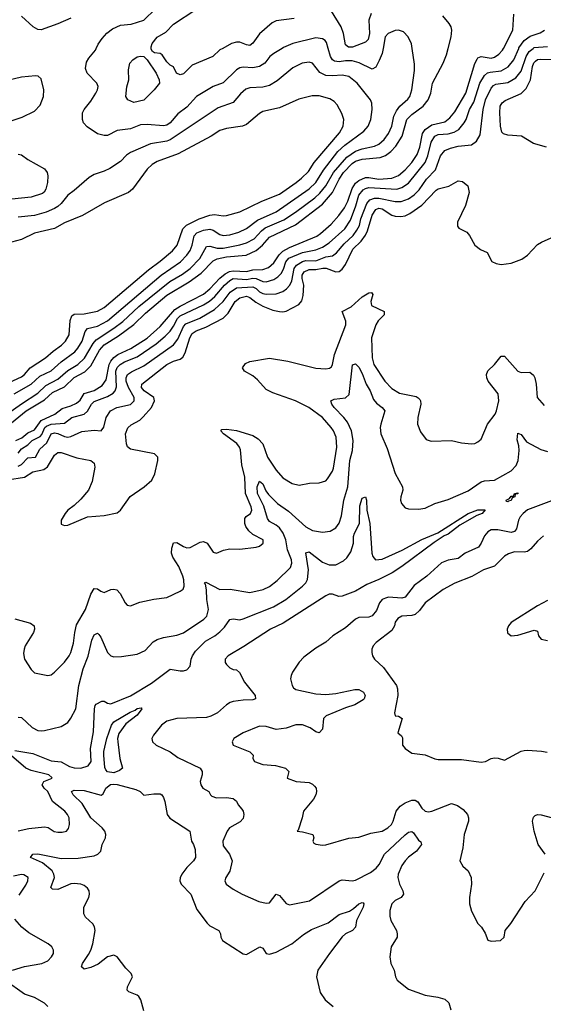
# Model space of a CAD drawing. Header units: inches. Extents: x 1694797 to 1849917, y 907313 to 1017959.
# Tile 387 of 656: x 1735000 to 1738165, y 974224 to 980173. Entities that reach past the tile are written whole.
import ezdxf

# ---------------------------------------------------------------- set-up
doc = ezdxf.new("R2010")
doc.units = ezdxf.units.IN
doc.header["$MEASUREMENT"] = 0
doc.layers.add('B7937', color=7, linetype='Continuous')
doc.layers.add('B7938', color=7, linetype='Continuous')

msp = doc.modelspace()

# ---------------------------------------------------------------- linework, layer by layer
at = {"layer": 'B7937', "color": 5}
for points, elevation in [([(1734836.2, 977730), (1735010, 977852.9), (1735110, 977916.2), (1735157.7, 977962.3), (1735230, 978000.8), (1735290, 978053.9), (1735351.9, 978090), (1735391.4, 978128.6), (1735443.9, 978216.1), (1735462, 978238), (1735570, 978309.1), (1735622.8, 978350), (1735720.4, 978439.6), (1735908.1, 978591.9), (1735984.1, 978635.9), (1736030.9, 978670), (1736089, 978730), (1736130, 978803.2), (1736150, 978804.3), (1736192.9, 978792.9), (1736230, 978793.5), (1736330, 978812.7), (1736370, 978824.9), (1736417.1, 978850), (1736461.7, 978898.3), (1736484.4, 978915.6), (1736595.8, 978964.2), (1736667.7, 979010), (1736783.5, 979096.5), (1736814.3, 979125.7), (1736849.6, 979170), (1736897, 979250), (1736977.7, 979342.3), (1737030, 979378.7), (1737070, 979392.8), (1737145.4, 979410), (1737170, 979422.2), (1737203.2, 979450), (1737230, 979486.2), (1737248.4, 979530), (1737262, 979590), (1737277.4, 979622.6), (1737297.8, 979650), (1737346.8, 979693.2), (1737357.9, 979710), (1737369.9, 979750.1), (1737385.9, 979865.9), (1737385.5, 979905.5), (1737371.5, 980000)], 840), ([(1734950, 977736.5), (1735039.7, 977810), (1735150, 977876.4), (1735198.9, 977921.1), (1735270, 977955.5), (1735329.4, 978010.6), (1735394.6, 978045.4), (1735430, 978081.1), (1735483.2, 978176.8), (1735511, 978209), (1735596.7, 978263.3), (1735689.3, 978330.7), (1735760.1, 978399.9), (1735890, 978509.7), (1736024.6, 978590), (1736097.6, 978642.4), (1736170, 978715.8), (1736192.6, 978727.4), (1736250, 978740.5), (1736368.6, 978751.4), (1736430, 978778.4), (1736468.2, 978810), (1736510, 978859.3), (1736667.2, 978932.8), (1736830, 979057.8), (1736891.1, 979128.9), (1736930.5, 979210), (1736958, 979250), (1737010, 979305.1), (1737030, 979318.2), (1737070, 979331.2), (1737179.7, 979340.3), (1737210, 979353.1), (1737243.2, 979376.8), (1737273.5, 979410), (1737311.2, 979468.8), (1737339.7, 979570), (1737370, 979601.3), (1737437.9, 979650), (1737468.7, 979690), (1737484.2, 979730), (1737494.9, 979790), (1737559.4, 979910), (1737579.7, 979960.3), (1737589.9, 980000)], 820), ([(1734976.7, 977630), (1735013.1, 977646.9), (1735050, 977677.5), (1735090, 977695.6), (1735129.5, 977750.5), (1735212.5, 977790), (1735256.6, 977823.4), (1735310, 977839.7), (1735343, 977857), (1735365.8, 977874.2), (1735390, 977915.3), (1735450, 977933.5), (1735497.8, 977962.2), (1735522.5, 977997.5), (1735540.7, 978090), (1735550.6, 978110), (1735570, 978132.5), (1735593.9, 978150), (1735672.6, 978187.4), (1735770.4, 978249.6), (1735850, 978320.1), (1735938.6, 978421.4), (1735970, 978442.7), (1736110, 978515.4), (1736150, 978547.6), (1736210, 978611), (1736242.6, 978637.4), (1736268.8, 978651.2), (1736290, 978655.9), (1736370, 978652.2), (1736410, 978661.9), (1736470, 978662.9), (1736503.1, 978676.9), (1736536.3, 978703.7), (1736568.4, 978751.6), (1736590, 978774.1), (1736630, 978797), (1736795, 978865), (1736819.1, 978880.9), (1736882.5, 978937.5), (1736929.5, 978990.5), (1736962.5, 979037.5), (1736983.1, 979076.9), (1737010, 979153.3), (1737030, 979184.9), (1737050, 979201.9), (1737090, 979219.5), (1737110, 979220.8), (1737170, 979210.3), (1737250, 979215.9), (1737290, 979231.9), (1737330, 979265.7), (1737370.3, 979310), (1737401.6, 979358.4), (1737417.6, 979402.4), (1737434.5, 979485.5), (1737449.9, 979510), (1737490, 979537.3), (1737570, 979556), (1737600.5, 979579.5), (1737630, 979616.8), (1737697.3, 979730), (1737751, 979909), (1737764.5, 979935.5), (1737770, 979942.2), (1737790, 979950.1), (1737850, 979941.9), (1737870, 979947.3), (1737895.7, 979964.3), (1737918.6, 979990), (1737923.8, 980000)], 780), ([(1734990, 977555), (1735010, 977579.5), (1735050, 977604.7), (1735075.2, 977630), (1735124.6, 977655.4), (1735133.7, 977666.3), (1735151.8, 977708.2), (1735162.6, 977717.4), (1735190, 977729.4), (1735270, 977736), (1735315.8, 977770), (1735390, 977789.5), (1735410, 977807.8), (1735434.6, 977850), (1735450, 977867.2), (1735530, 977896.4), (1735564.1, 977915.9), (1735577.1, 977930), (1735585.4, 977954.6), (1735581, 978050), (1735589.2, 978070.8), (1735607.6, 978090), (1735633.9, 978106.1), (1735710, 978136.2), (1735825.3, 978214.7), (1735879.5, 978260.5), (1735908.5, 978291.5), (1735930, 978321.5), (1735953.1, 978366.9), (1735970, 978384.7), (1736110, 978451), (1736146.7, 978473.3), (1736178.7, 978501.3), (1736237.9, 978570), (1736270, 978598.4), (1736291, 978609), (1736370, 978604), (1736410, 978611.3), (1736430, 978609), (1736470, 978591.9), (1736490, 978589.3), (1736536.4, 978603.6), (1736560.5, 978619.5), (1736579.7, 978640.3), (1736594.2, 978665.8), (1736608.7, 978710), (1736627.6, 978732.4), (1736710, 978767.6), (1736790, 978781.9), (1736830, 978798.9), (1736870, 978824.4), (1736965.7, 978910), (1736998.8, 978961.2), (1737031.6, 979048.4), (1737050, 979113.6), (1737075.5, 979144.5), (1737090, 979153.6), (1737110, 979158.5), (1737279.5, 979150), (1737310, 979159.3), (1737350, 979185.3), (1737450.2, 979309.8), (1737466.4, 979350), (1737486.8, 979433.2), (1737508.8, 979470), (1737530, 979479.3), (1737590, 979483.4), (1737626.4, 979493.6), (1737653.2, 979510), (1737686.9, 979550), (1737698.6, 979570), (1737718.9, 979630), (1737744.4, 979675.6), (1737780.5, 979790), (1737810, 979836.6), (1737828.4, 979851.6), (1737843.9, 979856.1), (1737910, 979864.3), (1737951.6, 979888.4), (1737986.8, 979930), (1738015.9, 980000)], 760), ([(1734990, 977474.6), (1735010, 977485.6), (1735050, 977526.1), (1735094.8, 977530), (1735122.7, 977577.3), (1735164.3, 977615.7), (1735190, 977671.4), (1735210, 977677.9), (1735230, 977673.6), (1735270, 977654.5), (1735290, 977651.1), (1735310, 977654.8), (1735375, 977685), (1735450, 977693.4), (1735491.8, 977690), (1735509, 977711), (1735522.4, 977770), (1735549, 977810), (1735586.6, 977830), (1735670, 977848.4), (1735692.3, 977870), (1735692.5, 977890), (1735657.6, 977950), (1735644.1, 977990), (1735643, 978010), (1735651.5, 978028.5), (1735675.2, 978044.8), (1735750, 978081.4), (1735930, 978209.6), (1735956.2, 978243.8), (1735990, 978320.1), (1736004.1, 978335.9), (1736089.1, 978370), (1736178.4, 978421.6), (1736230, 978469.6), (1736273.1, 978526.9), (1736310, 978553.6), (1736410, 978558.8), (1736428.9, 978548.9), (1736450, 978529.3), (1736470, 978518.6), (1736490, 978514.4), (1736550, 978516.6), (1736590, 978530.1), (1736613.3, 978546.7), (1736633.1, 978570), (1736644.6, 978595.4), (1736659, 978670), (1736673.3, 978690), (1736710, 978713.2), (1736730, 978718.8), (1736790, 978717), (1736850, 978739.9), (1736890, 978746.7), (1736915.5, 978764.5), (1736960.9, 978819.1), (1737015.1, 978870), (1737038.7, 978901.3), (1737053.1, 978930), (1737062.2, 978970), (1737097.9, 979062.1), (1737115.6, 979084.4), (1737145.4, 979094.6), (1737170, 979094.6), (1737270, 979074.3), (1737305.8, 979074.2), (1737349.6, 979090.4), (1737384.7, 979115.3), (1737413.8, 979146.2), (1737458.5, 979210), (1737514, 979266), (1737543.4, 979350), (1737570, 979382), (1737603.2, 979396.8), (1737650, 979409.1), (1737730, 979417.4), (1737761.4, 979438.6), (1737782.5, 979477.5), (1737802, 979630), (1737814.7, 979690), (1737850, 979759), (1737863.8, 979776.2), (1737876.9, 979783.1), (1737950, 979793.1), (1737998.2, 979821.8), (1738030, 979862.5), (1738060.4, 979950), (1738078.5, 979981.5), (1738103.9, 980000)], 740), ([(1736586.5, 980000), (1736535.2, 979970), (1736512.2, 979950), (1736480.7, 979910), (1736450.1, 979889.9), (1736410, 979882.7), (1736350, 979886.1), (1736330, 979882), (1736310, 979870.8), (1736230, 979791.8), (1736170, 979769.8), (1736068.9, 979710), (1736010, 979645.3), (1735955.7, 979604.3), (1735910.4, 979549.6), (1735890, 979536), (1735870, 979531.6), (1735770, 979540.5), (1735730, 979538.4), (1735670, 979513.6), (1735590, 979503.2), (1735530, 979474.4), (1735510, 979472.7), (1735470, 979483.1), (1735406.9, 979526.8), (1735386.4, 979550), (1735378.8, 979570), (1735379.3, 979610), (1735388.7, 979630), (1735430, 979682), (1735460.3, 979730), (1735470.9, 979750), (1735474, 979770), (1735466, 979790), (1735407.3, 979850), (1735398, 979878), (1735403.8, 979916.2), (1735418.6, 979941.4), (1735458, 979990), (1735462.8, 980000)], 840), ([(1736227, 980000), (1736209.6, 979990.4), (1736166.5, 979950), (1736041.9, 979898.1), (1735990, 979845.6), (1735970, 979840.9), (1735948.7, 979850), (1735930, 979888), (1735910, 979898), (1735890, 979918), (1735860.2, 979960.2), (1735849.1, 979969.1), (1735813.8, 979973.8), (1735802, 979982), (1735795.1, 979995.1), (1735794.7, 980000)], 820), ([(1737196.1, 980000), (1737190.8, 979970), (1737173.4, 979926.6), (1737153, 979887), (1737130, 979874.8), (1737052.4, 979912.4), (1737010, 979924.1), (1736970, 979925.1), (1736930, 979918), (1736902.5, 979922.5), (1736890.6, 979930.6), (1736878.5, 979950), (1736864.5, 980000)], 840), ([(1738184.1, 979404.1), (1738105.8, 979425.8), (1738033.6, 979470), (1737950, 979475.6), (1737923.7, 979483.7), (1737914.6, 979494.5), (1737906.1, 979530), (1737901.6, 979610), (1737904.9, 979650), (1737916.8, 979670), (1737934.3, 979685.7), (1738030, 979727.6), (1738062.1, 979757.9), (1738087.9, 979810), (1738099.6, 979890), (1738107.5, 979912.5), (1738116.7, 979923.3), (1738130, 979932.6), (1738150, 979935.8), (1738307.1, 979932.9)], 720), ([(1734966.8, 977913.2), (1735069.3, 977970), (1735121.6, 978018.4), (1735190, 978052.2), (1735250, 978105.7), (1735333.3, 978166.7), (1735352.2, 978187.8), (1735377.6, 978230), (1735396.7, 978290), (1735410, 978307.7), (1735470, 978322.2), (1735530, 978354.3), (1735855.9, 978630), (1735971.5, 978710), (1736009.9, 978750), (1736030, 978778.6), (1736043, 978810), (1736053.6, 978866.4), (1736070, 978884.7), (1736110, 978901.3), (1736150, 978908.6), (1736170, 978902.5), (1736210, 978874.4), (1736230, 978868.6), (1736270, 978873.3), (1736323.9, 978890), (1736370, 978911.7), (1736437.5, 978962.5), (1736550, 979011.4), (1736750, 979151), (1736790, 979190.1), (1736835.9, 979264.1), (1736923.4, 979376.6), (1736965.6, 979414.4), (1737079.6, 979500.4), (1737107.2, 979530), (1737122.3, 979570), (1737130.8, 979630.8), (1737128.8, 979668.8), (1737121.1, 979690), (1737039.3, 979790), (1736989.4, 979829.4), (1736950, 979838.6), (1736890, 979833.5), (1736850, 979835.8), (1736813.4, 979853.4), (1736769.6, 979910), (1736750, 979917.7), (1736708, 979910), (1736650, 979882.5), (1736556.1, 979803.9), (1736510, 979776.5), (1736470, 979766.1), (1736390, 979761.5), (1736367.4, 979752.6), (1736334, 979726), (1736290, 979673.6), (1736199.8, 979640.2), (1735910, 979447.3), (1735890, 979440.1), (1735790, 979423.2), (1735669.1, 979370.9), (1735645.5, 979354.5), (1735610, 979317), (1735545.8, 979274.3), (1735510, 979257.1), (1735450, 979238), (1735420, 979220), (1735330, 979142.2), (1735290, 979113.5), (1735250, 979061.9), (1735230, 979043.6), (1735210, 979032.8), (1735159.5, 979010), (1735090, 978989.9), (1734990, 978979.5)], 860), ([(1734890, 979542.4), (1735014.6, 979585.4), (1735090, 979620.5), (1735123.8, 979656.2), (1735144.2, 979710), (1735145.6, 979750), (1735130, 979816), (1735112.2, 979832.2), (1735095.1, 979835.1), (1735010, 979826.6), (1734830, 979784.4)], 860), ([(1734913.3, 977970), (1735010, 978015.1), (1735029.6, 978030.4), (1735063.2, 978070), (1735156.8, 978130), (1735201.9, 978170), (1735253.2, 978206.8), (1735276.1, 978230), (1735299.6, 978270), (1735305.2, 978354.8), (1735315.4, 978384.6), (1735330, 978393.9), (1735390, 978396.6), (1735470, 978411.8), (1735510, 978434), (1735779.1, 978660.9), (1735850, 978713.4), (1735923.9, 978776.1), (1735952.2, 978810), (1735985.7, 978910), (1736007.5, 978932.5), (1736084.4, 978970), (1736150, 978992.9), (1736176.9, 978996.9), (1736230, 978989.1), (1736250, 978990.7), (1736330, 979012.1), (1736463.5, 979076.5), (1736570, 979120.1), (1736671.3, 979188.7), (1736704, 979216), (1736744.8, 979255.2), (1736779.9, 979310), (1736932.7, 979490), (1736955.9, 979530), (1736959.8, 979570), (1736946.5, 979606.5), (1736919, 979659), (1736899.7, 979679.7), (1736875, 979695), (1736810, 979712.6), (1736767.7, 979712.3), (1736687.5, 979692.5), (1736570, 979641.5), (1736470, 979618.2), (1736450, 979607.2), (1736370, 979539.8), (1736346.8, 979530), (1736250, 979515.3), (1736210, 979503.1), (1736156.9, 979470), (1735957.2, 979362.8), (1735830, 979315.7), (1735801.7, 979298.3), (1735771.4, 979270), (1735681.5, 979150), (1735657, 979130), (1735513, 979067), (1735380.3, 978990), (1735270, 978945.7), (1735210, 978911.6), (1735090, 978882.8), (1735010, 978844.8), (1734950, 978828.1)], 880), ([(1734990, 979360.7), (1735010, 979357.7), (1735050, 979329), (1735150, 979272.9), (1735166, 979250), (1735171.1, 979230), (1735168.5, 979190), (1735158, 979150), (1735148.1, 979131.9), (1735137, 979123), (1735070, 979101.9), (1734952.1, 979087.9)], 840), ([(1734927.2, 977392.8), (1735030, 977408.8), (1735079, 977441), (1735145.5, 977454.5), (1735168.2, 977471.8), (1735210, 977542.7), (1735230, 977557.6), (1735250, 977558), (1735345.7, 977525.7), (1735430.8, 977510), (1735450, 977494), (1735454.7, 977470), (1735437.1, 977382.9), (1735416.5, 977330), (1735370, 977275.6), (1735330, 977238.4), (1735290.7, 977210), (1735274, 977190), (1735251, 977150), (1735250, 977126), (1735270, 977116), (1735290, 977118.8), (1735410, 977169.1), (1735510, 977176.9), (1735590, 977193.7), (1735610, 977210.4), (1735668.1, 977291.9), (1735751.8, 977350), (1735798, 977390), (1735817, 977430), (1735834.5, 977510), (1735835.1, 977530), (1735815.3, 977550), (1735670, 977578.9), (1735652, 977592), (1735644.9, 977610), (1735639.1, 977670), (1735653, 977707), (1735674.5, 977725.5), (1735726.3, 977753.7), (1735747.1, 977772.9), (1735796.2, 977830), (1735814.8, 977870), (1735810, 977891), (1735752, 977930), (1735735.8, 977950), (1735738, 977970), (1735888.4, 978090), (1735930, 978110.1), (1735970, 978122.7), (1735986.2, 978133.8), (1735999.6, 978160.4), (1736028.3, 978250), (1736043.4, 978276.6), (1736066.7, 978293.3), (1736124.6, 978315.4), (1736230.5, 978369.5), (1736259.3, 978400.7), (1736302.5, 978470), (1736330, 978493.2), (1736370, 978501.9), (1736390, 978495.6), (1736427.1, 978467.1), (1736470, 978442), (1736530, 978418), (1736570.6, 978409.4), (1736590, 978407.3), (1736610, 978411.6), (1736687.7, 978452.3), (1736705.3, 978474.7), (1736713.8, 978506.2), (1736717.6, 978570), (1736707.9, 978610), (1736707.8, 978630), (1736719.9, 978650), (1736750, 978663.9), (1736790, 978664.6), (1736832.5, 978672.5), (1736852.4, 978672.4), (1736910, 978650.7), (1736930, 978651.6), (1736950, 978665.4), (1736970, 978693.6), (1737014.2, 978785.8), (1737063.9, 978836.1), (1737089.1, 978870.9), (1737101.6, 978898.4), (1737130, 978992.5), (1737152.8, 979027.2), (1737170, 979033.6), (1737190, 979030.8), (1737250, 978993.1), (1737270, 978986.5), (1737304.5, 978984.5), (1737330, 978988.6), (1737358, 979002), (1737430, 979052), (1737516.3, 979143.7), (1737530, 979151.4), (1737593.1, 979166.9), (1737650, 979199.6), (1737676.1, 979196.1), (1737709.3, 979169.3), (1737716.8, 979130), (1737694, 979050), (1737646.9, 978950), (1737645.5, 978925.5), (1737654.4, 978914.4), (1737702.8, 978890), (1737718.8, 978870), (1737751, 978810), (1737784.7, 978784.7), (1737826, 978766), (1737852.7, 978712.7), (1737879.9, 978699.9), (1737910, 978694.9), (1737970, 978702.4), (1738034.3, 978725.7), (1738069.7, 978750.3), (1738130, 978814.9), (1738153.2, 978830), (1738248.5, 978871.5)], 720), ([(1734970, 976552.4), (1735066.1, 976526.1), (1735088.4, 976510), (1735090.3, 976490), (1735083.2, 976470), (1735033.1, 976390), (1735026.5, 976370), (1735023.8, 976343.8), (1735028.8, 976310), (1735070, 976247.7), (1735090, 976226), (1735170, 976210.4), (1735190, 976214.9), (1735210, 976230.4), (1735270, 976291.8), (1735299.8, 976330), (1735310, 976350.5), (1735325.2, 976405.2), (1735333.2, 976470), (1735344.2, 976515.8), (1735398.4, 976610), (1735430, 976701.6), (1735450, 976737), (1735470, 976734.3), (1735490, 976720.2), (1735510, 976713.1), (1735550, 976730.3), (1735570, 976733.1), (1735587.6, 976727.6), (1735607, 976707), (1735637.1, 976650), (1735650, 976635.5), (1735670, 976632.4), (1735726.3, 976653.7), (1735810, 976672.6), (1735890, 976681.7), (1735970, 976719.5), (1735987.2, 976732.8), (1735994.2, 976750), (1735991.7, 976788.3), (1735985.2, 976810), (1735961.9, 976870), (1735925.1, 976925.1), (1735917.3, 976950), (1735919.1, 976980.9), (1735930, 977012.7), (1735950, 977015.2), (1735989.6, 976989.6), (1736010, 976982.6), (1736030, 976984.8), (1736090, 977015.7), (1736110, 977020.2), (1736133.8, 977010), (1736170, 976955.5), (1736190, 976950.4), (1736231.9, 976968.1), (1736270, 976976), (1736330, 976974.6), (1736430, 976985.7), (1736450, 976993), (1736471.8, 977010), (1736471.8, 977030), (1736410, 977062.4), (1736384.6, 977084.6), (1736367.2, 977110), (1736360.5, 977130), (1736361.6, 977158.4), (1736368.8, 977171.2), (1736394.8, 977190), (1736402.2, 977210), (1736398.4, 977230), (1736364.8, 977310), (1736360.3, 977410), (1736342.7, 977482.7), (1736334.4, 977574.4), (1736328.7, 977590), (1736311.5, 977611.5), (1736232.6, 977670), (1736216.2, 977690), (1736222, 977698), (1736250, 977699.7), (1736310, 977690.7), (1736410, 977660.6), (1736441.2, 977641.2), (1736469.1, 977610), (1736498.5, 977530), (1736550, 977450.4), (1736590, 977405.7), (1736647.7, 977370), (1736690, 977360.9), (1736752.1, 977372.1), (1736810, 977374), (1736850, 977386.7), (1736861.1, 977398.9), (1736890, 977446), (1736895.9, 977464.1), (1736917.5, 977590), (1736912.1, 977650), (1736896.8, 977690), (1736883.5, 977710), (1736829.8, 977770), (1736748, 977830), (1736666, 977870), (1736530, 977919.3), (1736490, 977939.5), (1736437.8, 977997.8), (1736410, 978020.6), (1736359.6, 978050), (1736347, 978070), (1736364.9, 978095.1), (1736391.1, 978108.9), (1736510, 978129), (1736621, 978110), (1736790, 978067.9), (1736850, 978062.9), (1736873.2, 978066.8), (1736884, 978076), (1736889.9, 978090.1), (1736902, 978150), (1736971.9, 978330), (1736971.2, 978351.2), (1736949.2, 978410.8), (1737002.6, 978437.4), (1737070, 978499.5), (1737110, 978523.9), (1737125.5, 978525.5), (1737133.6, 978513.6), (1737121.4, 978470), (1737125.6, 978445.6), (1737203.6, 978410), (1737203.6, 978390), (1737166, 978354), (1737153.1, 978330), (1737127, 978250), (1737130.2, 978130), (1737140.6, 978090), (1737207.3, 977990), (1737250, 977943.9), (1737295.8, 977915.8), (1737395.8, 977895.8), (1737409.3, 977889.3), (1737418.2, 977878.2), (1737423.1, 977870), (1737423.6, 977850), (1737405.5, 977770), (1737404.9, 977730), (1737422.4, 977682.4), (1737456.1, 977636.1), (1737487, 977627), (1737610, 977630.3), (1737670, 977616.4), (1737730, 977610.4), (1737750, 977612.7), (1737770, 977621.6), (1737790, 977638), (1737828, 977730), (1737872.9, 977790), (1737881.7, 977810), (1737895.5, 977870), (1737892.2, 977912.2), (1737831.8, 977990), (1737823.5, 978010), (1737822, 978030), (1737829.2, 978050.8), (1737869.9, 978090.1), (1737910, 978139.5), (1737930, 978139.5), (1738010, 978050.3), (1738030, 978042.4), (1738084, 978044), (1738105.1, 978025.1), (1738113.2, 978010), (1738122.3, 977970), (1738127.7, 977890), (1738170, 977842)], 680), ([(1734990, 975958), (1735010, 975956.4), (1735075.5, 975895.5), (1735110, 975879.1), (1735130, 975876.9), (1735150, 975878), (1735250, 975903.2), (1735290, 975927.2), (1735310, 975952.7), (1735338.4, 976010), (1735358.4, 976150), (1735383.5, 976250), (1735413.6, 976326.4), (1735435.7, 976424.3), (1735450, 976455.5), (1735470, 976466.3), (1735478.1, 976458.1), (1735490, 976441.7), (1735530, 976350.3), (1735550, 976329), (1735570, 976323.6), (1735615.1, 976324.9), (1735710, 976338.5), (1735758.3, 976361.7), (1735806.8, 976413.2), (1735830, 976428.9), (1735870, 976440.8), (1735950, 976454.7), (1735990, 976469.2), (1736112.9, 976550), (1736130.6, 976570), (1736141.3, 976610), (1736131.8, 976670), (1736128.7, 976728.7), (1736122.5, 976762.5), (1736117.2, 976770), (1736124.7, 976775.3), (1736210, 976729.5), (1736271.9, 976731.9), (1736390, 976712.4), (1736472, 976730), (1736510, 976749.2), (1736555.3, 976784.7), (1736636.9, 976863.1), (1736645.2, 976890), (1736642.8, 976910), (1736619.2, 976970), (1736608, 977030), (1736591.6, 977071.6), (1736570, 977102.9), (1736550, 977119.7), (1736510, 977141.9), (1736498.4, 977158.4), (1736474.7, 977234.7), (1736438.3, 977310), (1736435.9, 977350), (1736450, 977385.7), (1736470, 977368.9), (1736487.3, 977327.3), (1736504.2, 977304.2), (1736557.6, 977250), (1736623.8, 977203.8), (1736730, 977109.4), (1736770, 977087.5), (1736830, 977076.5), (1736877.1, 977082.9), (1736910, 977102.6), (1736930, 977130.4), (1736944.7, 977175.3), (1736959.7, 977270), (1736982.6, 977350), (1736996.2, 977510), (1737010.8, 977570), (1737015.3, 977630), (1737004.7, 977690), (1736980.7, 977740.7), (1736959.9, 977770), (1736901.5, 977830), (1736886.2, 977850), (1736880.5, 977870), (1736900, 977880), (1736970, 977887.9), (1736992.3, 977907.7), (1737011.2, 978088.8), (1737030, 978094.3), (1737050, 978072.8), (1737070, 978035.6), (1737093.8, 977970), (1737118, 977930), (1737139.3, 977879.3), (1737156.2, 977856.2), (1737190.3, 977830), (1737207.5, 977810), (1737182.1, 977730), (1737178.8, 977710), (1737183.7, 977670), (1737221.6, 977581.6), (1737270, 977430.5), (1737312.7, 977350), (1737315.8, 977330), (1737303.1, 977290), (1737301.6, 977270), (1737308.2, 977250), (1737330, 977223), (1737350, 977217.1), (1737410, 977216.4), (1737450, 977222), (1737510, 977250.2), (1737590, 977275), (1737710, 977326.5), (1737790, 977380.6), (1737810, 977386.7), (1737870, 977391), (1737970, 977447.6), (1737999.8, 977480.2), (1738013.1, 977510), (1738019.6, 977570), (1738017.7, 977597.7), (1738006.1, 977633.9), (1738010, 977674), (1738030, 977667.7), (1738062.8, 977622.8), (1738150, 977576.8), (1738190, 977565)], 660), ([(1734970, 975756.6), (1735079.5, 975739.5), (1735190, 975694.1), (1735250, 975688.7), (1735300.4, 975660.4), (1735330, 975652.6), (1735370, 975651.1), (1735414.4, 975665.6), (1735431.2, 975690), (1735427.3, 975770), (1735446.7, 975870), (1735452.4, 976010), (1735456.1, 976030), (1735462.1, 976037.9), (1735495.8, 976055.8), (1735510, 976055.9), (1735530, 976044), (1735550, 976039.3), (1735670, 976086.9), (1735796.6, 976163.4), (1735910, 976248.4), (1735970, 976237.8), (1735990, 976238.2), (1736010, 976244.7), (1736030, 976266.4), (1736036.4, 976310), (1736043.8, 976330), (1736062.9, 976357.1), (1736122.7, 976417.3), (1736179.4, 976450), (1736210, 976473.6), (1736237.6, 976502.4), (1736270, 976549.1), (1736290, 976553.8), (1736330, 976547.2), (1736350, 976553.1), (1736534.4, 976625.6), (1736609.1, 976670), (1736710.3, 976749.7), (1736729.9, 976770), (1736740.2, 976790), (1736745.2, 976850), (1736730, 976952.7), (1736750, 976956.9), (1736830, 976895.2), (1736870, 976879.3), (1736910, 976879.4), (1736956.4, 976903.6), (1736977.5, 976922.5), (1737001.2, 976958.8), (1737017.4, 977010), (1737018.5, 977050), (1737024.6, 977070), (1737054.8, 977130), (1737056.2, 977236.2), (1737070, 977282.8), (1737090, 977290.7), (1737097.1, 977270), (1737098.3, 977210), (1737115.9, 977130), (1737129.1, 976949.1), (1737134, 976930), (1737150.3, 976910.3), (1737190, 976913.6), (1737312.4, 976967.6), (1737430, 977032.5), (1737527.8, 977072.2), (1737710, 977190.1), (1737770, 977211), (1737812.5, 977212.5), (1737795.8, 977190), (1737762.7, 977177.3), (1737661.2, 977118.8), (1737590, 977064.5), (1737565.5, 977054.5), (1737505.1, 977014.9), (1737310, 976869), (1737250.4, 976830), (1737170, 976789.9), (1737098.8, 976761.2), (1737030, 976720.2), (1736950, 976689.9), (1736928.4, 976688.4), (1736890, 976701.8), (1736870, 976701.1), (1736850, 976692.5), (1736593.3, 976526.7), (1736515.6, 976490), (1736355.2, 976384.8), (1736259.5, 976330), (1736242, 976310), (1736242, 976290), (1736250, 976276.3), (1736270, 976257), (1736290, 976247.6), (1736310, 976244.6), (1736329.3, 976229.3), (1736358, 976170), (1736422.7, 976090), (1736425.5, 976070), (1736410, 976062.7), (1736350, 976061.4), (1736290, 976053.3), (1736273.1, 976046.9), (1736250, 976032.6), (1736194.9, 975985.1), (1736155.5, 975964.5), (1736130, 975956.7), (1735950, 975949.8), (1735890, 975934), (1735857.4, 975910), (1735808.7, 975850), (1735799.3, 975830), (1735802, 975810), (1735824, 975790), (1735908.9, 975748.9), (1735955.8, 975715.8), (1736090.5, 975650), (1736102.4, 975630), (1736103.7, 975610), (1736090.6, 975570.6), (1736094.4, 975550), (1736107.7, 975530), (1736143, 975510), (1736152.4, 975490), (1736161.8, 975481.8), (1736190, 975472.1), (1736250, 975473.1), (1736290, 975466.9), (1736310, 975451.8), (1736320.8, 975430), (1736343.2, 975403.2), (1736351.1, 975390), (1736354.6, 975370), (1736350, 975346), (1736332.7, 975327.3), (1736269, 975290), (1736254.9, 975270), (1736227.3, 975210), (1736230, 975180.5), (1736268.1, 975130), (1736283.9, 975090), (1736271, 975029), (1736246, 974990), (1736240.5, 974970), (1736247.3, 974950), (1736290, 974919.3), (1736344, 974890), (1736445.7, 974845.7), (1736490, 974835.3), (1736510, 974837), (1736550, 974888.8), (1736570, 974882), (1736610, 974832), (1736630, 974824.6), (1736751.4, 974848.6), (1736930.6, 974969.4), (1736950, 974976.5), (1737010, 974970.2), (1737030, 974973.5), (1737120.8, 975019.2), (1737154, 975046), (1737172.2, 975067.8), (1737204.8, 975130), (1737330, 975247.2), (1737350, 975263.9), (1737370, 975267.6), (1737379.4, 975259.4), (1737410, 975214.6), (1737424.7, 975204.7), (1737428.5, 975190), (1737398.9, 975150), (1737350, 975113.3), (1737330, 975089.8), (1737310, 975061.8), (1737287.2, 975010), (1737286.3, 974990), (1737296.5, 974950), (1737316.5, 974910), (1737320.3, 974890), (1737306, 974870), (1737268.4, 974850), (1737250, 974831.6), (1737237.7, 974790), (1737237.1, 974757.1), (1737242.7, 974730), (1737277.3, 974670), (1737282.4, 974650), (1737280.8, 974630), (1737245.3, 974570), (1737236.4, 974510), (1737243, 974470), (1737263, 974430), (1737270.6, 974390), (1737280.7, 974370), (1737350, 974315.5), (1737450, 974279.3), (1737527.3, 974267.3), (1737570, 974254.9), (1737592.8, 974232.8), (1737606, 974190)], 640), ([(1738214.9, 977265.1), (1738070, 977210.7), (1738042.7, 977190), (1738025.8, 977170), (1738015.5, 977150), (1738002.3, 977097.7), (1737990, 977080.9), (1737970, 977074.6), (1737890.2, 977089.8), (1737850.2, 977089.8), (1737830, 977079.3), (1737810, 977054.7), (1737790.1, 977009.9), (1737773.3, 976986.7), (1737691.8, 976950), (1737650, 976918.1), (1737590, 976907.1), (1737549.6, 976890.4), (1737460.2, 976810), (1737384.9, 976755.1), (1737330, 976684.1), (1737310, 976677.4), (1737230, 976683), (1737210, 976678.8), (1737191.2, 976668.8), (1737174.5, 976650), (1737157.1, 976602.9), (1737130, 976571.7), (1737110, 976563.2), (1737050, 976560.3), (1737028.8, 976551.2), (1736970, 976499.1), (1736893, 976450), (1736850, 976411.8), (1736790, 976375.1), (1736718, 976322), (1736689.2, 976290.8), (1736649.2, 976230.8), (1736640.3, 976210), (1736635.8, 976190), (1736646, 976150), (1736655.1, 976135.1), (1736670, 976125.7), (1736790, 976099.8), (1736850, 976096.1), (1736910, 976102.3), (1737026.1, 976126.1), (1737050, 976126), (1737077.6, 976110), (1737088.5, 976090), (1737082.4, 976070), (1737075.5, 976064.5), (1737026.3, 976033.7), (1736970, 976015.9), (1736852.4, 975967.6), (1736836.9, 975950), (1736830, 975886), (1736810, 975863.5), (1736790, 975869.8), (1736755.3, 975895.3), (1736710, 975913.3), (1736670, 975912.1), (1736610, 975891.8), (1736550, 975885), (1736490, 975901.5), (1736450, 975904.4), (1736350, 975864.2), (1736294, 975830), (1736284.4, 975810), (1736290.6, 975790), (1736390.6, 975750), (1736410.7, 975730), (1736408.3, 975708.3), (1736418.8, 975690), (1736470, 975672.9), (1736546.4, 975666.4), (1736606.8, 975650), (1736626.8, 975630), (1736616, 975590), (1736671.3, 975570), (1736750, 975563.6), (1736770, 975554.6), (1736782.4, 975542.4), (1736791.4, 975530), (1736793.6, 975510), (1736789.2, 975490), (1736776.7, 975463.3), (1736715.5, 975390), (1736708, 975350), (1736684, 975276), (1736678, 975270), (1736710, 975266.7), (1736771, 975250), (1736777.3, 975230), (1736770.8, 975210), (1736778, 975198), (1736790.5, 975190.5), (1736830, 975184.9), (1736850, 975187), (1736990, 975227.4), (1737050, 975234.4), (1737121.4, 975258.6), (1737190, 975269.4), (1737224.8, 975290), (1737246.8, 975310), (1737258.3, 975330), (1737275.2, 975390), (1737299.7, 975420.3), (1737330, 975442.1), (1737370, 975456.3), (1737390, 975456.3), (1737406.3, 975446.3), (1737430, 975408.7), (1737450.2, 975390.2), (1737470, 975387.3), (1737490, 975391.1), (1737610, 975437.4), (1737645.7, 975425.7), (1737680.5, 975400.5), (1737706.4, 975370), (1737712.4, 975350), (1737712.2, 975330), (1737687, 975250), (1737678.7, 975170), (1737659.3, 975090), (1737677.6, 975057.6), (1737710.8, 975030), (1737728, 974990), (1737730.5, 974950), (1737718.4, 974870), (1737718.4, 974830), (1737730, 974786), (1737770, 974711.3), (1737790.8, 974690), (1737813.2, 974653.2), (1737830, 974612), (1737850, 974604.9), (1737906, 974610), (1737928, 974630), (1737934, 974670), (1737968.1, 974711.9), (1738054.6, 974845.4), (1738115.1, 974910), (1738170, 975018.8)], 660), ([(1738165.7, 977054.3), (1738130, 977022.5), (1738090, 976975.3), (1738070, 976960.6), (1738050, 976955), (1737990, 976958.4), (1737953.6, 976946.4), (1737930, 976930.7), (1737870, 976871.7), (1737803.1, 976850), (1737732, 976808), (1737630, 976768), (1737560.2, 976730), (1737451.1, 976648.9), (1737417.4, 976602.6), (1737390, 976579.9), (1737370, 976572.5), (1737310, 976569.8), (1737285.1, 976554.9), (1737270, 976533.3), (1737264.6, 976510), (1737250, 976482.8), (1737154.6, 976410), (1737136.5, 976390), (1737128.8, 976370), (1737128.8, 976348.8), (1737131.8, 976330), (1737145.3, 976310), (1737199.3, 976259.3), (1737276.9, 976150), (1737284.1, 976130), (1737284.6, 976090), (1737264.4, 975984.4), (1737270, 975966.8), (1737290, 975964.7), (1737310.8, 975950), (1737284.9, 975864.9), (1737306.8, 975846.8), (1737313.4, 975833.4), (1737313.4, 975790), (1737330.6, 975770), (1737370, 975740.4), (1737450, 975731.5), (1737510, 975706), (1737530, 975702.4), (1737670, 975703.5), (1737790, 975686.7), (1737816, 975690), (1737850, 975708.7), (1737870, 975713.4), (1737891.7, 975711.7), (1737930, 975699.1), (1738030, 975752.4), (1738050, 975756.4), (1738070, 975759.5), (1738154.1, 975754.1), (1738187.9, 975747.9)], 680), ([(1738190, 976663.9), (1738130, 976632), (1737969.5, 976530.5), (1737954, 976510), (1737947, 976490), (1737948.8, 976468.8), (1737970.3, 976450.3), (1738010, 976454.2), (1738110, 976485.5), (1738130, 976478), (1738136.4, 976450), (1738150.8, 976430), (1738190, 976421.2)], 720), ([(1734990, 975271.6), (1735054.8, 975285.2), (1735150, 975296.1), (1735171.3, 975291.3), (1735208.7, 975268.7), (1735230, 975263.6), (1735256.8, 975263.2), (1735282.7, 975270), (1735294.8, 975285.2), (1735302, 975310), (1735299.3, 975350), (1735289.8, 975370), (1735272.3, 975390), (1735198.2, 975450), (1735170.7, 975510), (1735147.7, 975530), (1735136.4, 975550), (1735145.4, 975570), (1735197, 975590), (1735194.9, 975594.9), (1735176, 975610), (1735070, 975636.3), (1735038, 975650), (1734950, 975724.5)], 640), ([(1735750, 974184.8), (1735732.1, 974250), (1735719.5, 974270), (1735710, 974279.5), (1735659.4, 974299.4), (1735649.2, 974309.2), (1735652.2, 974330), (1735682.3, 974390), (1735673.7, 974410), (1735641.7, 974441.7), (1735590, 974511.3), (1735570, 974520.4), (1735530, 974510.8), (1735474.4, 974465.6), (1735430, 974445.6), (1735390, 974436.4), (1735373, 974450), (1735379.8, 974470), (1735416.2, 974523.8), (1735429, 974551), (1735441.1, 974590), (1735455.2, 974670), (1735451.8, 974691.8), (1735441.7, 974710), (1735398.7, 974750), (1735388.5, 974770), (1735387.7, 974810), (1735418.9, 974870), (1735422.5, 974890), (1735419.3, 974910), (1735410, 974925.1), (1735390, 974941.1), (1735370, 974949), (1735330, 974953.5), (1735310, 974951.1), (1735230, 974918.1), (1735199.3, 974919.3), (1735187.7, 974930), (1735209.9, 974990), (1735207.1, 975010), (1735196.6, 975030), (1735137.8, 975077.8), (1735066.3, 975110), (1735079, 975130), (1735110, 975132.5), (1735250, 975105), (1735352.8, 975107.2), (1735450, 975121.4), (1735471.6, 975130), (1735489.7, 975150), (1735498.7, 975190), (1735517.8, 975230), (1735519.9, 975250), (1735514.5, 975270), (1735498.5, 975290), (1735430, 975351.2), (1735376.7, 975436.7), (1735323.8, 975490), (1735313.3, 975510), (1735330, 975517.1), (1735390, 975515.6), (1735493.4, 975486.6), (1735504.4, 975495.6), (1735519.9, 975530), (1735548.5, 975551.5), (1735570, 975554.2), (1735590, 975552.9), (1735702.7, 975522.7), (1735727.7, 975510), (1735750, 975486.7), (1735810, 975495.5), (1735850, 975494.7), (1735858.4, 975490), (1735870, 975473.4), (1735877.6, 975450), (1735890.4, 975370), (1735907.9, 975347.9), (1736028.8, 975270), (1736037.6, 975210), (1736050.3, 975190), (1736060, 975160), (1736062.4, 975110), (1736051.5, 975090), (1736010, 975050.8), (1735979.8, 975010), (1735970, 974988), (1735968.8, 974970), (1735975.8, 974950), (1736034.4, 974890), (1736070, 974795.6), (1736133.7, 974713.7), (1736150, 974698), (1736204.4, 974670), (1736214.6, 974650), (1736215.3, 974630), (1736226.7, 974610), (1736350, 974528.7), (1736370, 974524.9), (1736451.7, 974571.7), (1736470, 974562), (1736490.3, 974530.3), (1736510, 974526.3), (1736550, 974538), (1736645.3, 974590), (1736715, 974645), (1736763.5, 974676.5), (1736864.6, 974715.4), (1736930, 974765.5), (1736992.8, 974787.2), (1737018.2, 974801.8), (1737050, 974830.1), (1737070, 974839.1), (1737076.3, 974836.3), (1737080.2, 974830), (1737075.1, 974810), (1737036.3, 974730), (1737030, 974689.6), (1737012.2, 974670), (1736970, 974649.9), (1736948.7, 974631.3), (1736871.5, 974530), (1736802.6, 974430), (1736793.6, 974390), (1736815.6, 974295.6), (1736846, 974250), (1736895.5, 974210)], 620), ([(1738176.8, 975130), (1738133.8, 975190), (1738109.8, 975270), (1738100.4, 975330), (1738105.2, 975354.8), (1738114.7, 975365.3), (1738129.7, 975370.3), (1738151.2, 975368.8), (1738250, 975342.6)], 660), ([(1734997.7, 974882.3), (1735036.4, 974943.6), (1735049.7, 974970), (1735051.5, 974990), (1735025.7, 975005.7), (1735010, 975007.3), (1734962.8, 974997.2)], 640), ([(1734956, 974430), (1735030, 974452.6), (1735134, 974470), (1735170, 974486), (1735193, 974510), (1735203.6, 974530), (1735205.1, 974550), (1735194.5, 974570), (1735172.3, 974590), (1735055.8, 974655.8), (1735012.3, 974690), (1734970, 974737.2)], 640), ([(1735171.1, 974210), (1735150.6, 974230.6), (1735090, 974265.8), (1735030, 974285.1), (1734909.6, 974370)], 640)]:
    msp.add_lwpolyline(points, dxfattribs=dict(at, elevation=elevation))
for points, elevation in [([(1735690, 979673.6), (1735653.2, 979690), (1735642, 979710), (1735647.1, 979767.1), (1735659.6, 979810), (1735656.9, 979870), (1735666.6, 979910), (1735683.7, 979930), (1735710, 979948), (1735730, 979952.9), (1735751.3, 979950), (1735770.6, 979930.6), (1735824.7, 979850), (1735842, 979810), (1735844.7, 979790), (1735813, 979750), (1735750, 979688)], 820), ([(1737950, 977259.5), (1737942.4, 977262.4), (1737939.5, 977270), (1737959.5, 977280.5), (1737970, 977293.6), (1737984.8, 977295.2), (1737990, 977311.1), (1738010, 977314.8), (1738010, 977308.2), (1737994, 977306), (1737993.1, 977290), (1737976.7, 977283.3), (1737970, 977267.9), (1737955.1, 977264.9)], 640), ([(1735570, 975623.4), (1735530, 975628.4), (1735520.8, 975640.8), (1735515.2, 975655.2), (1735507.6, 975730), (1735508.2, 975751.8), (1735526.7, 975830), (1735554.5, 975910), (1735568.4, 975930), (1735668, 975990), (1735698, 976002), (1735710, 976011.8), (1735735.1, 976015.1), (1735737.4, 976010), (1735709.1, 975970), (1735641.7, 975918.3), (1735599, 975861), (1735591.9, 975830), (1735593.1, 975810), (1735604.4, 975710), (1735620.6, 975650), (1735604.2, 975635.8)], 620)]:
    msp.add_lwpolyline(points, close=True, dxfattribs=dict(at, elevation=elevation))
at = {"layer": 'B7938', "color": 5}
for points, elevation in [([(1735462.8, 980000), (1735474.8, 980025.2), (1735499.5, 980060.5), (1735527.5, 980092.5), (1735561.2, 980118.8), (1735610, 980141.1), (1735673.4, 980146.6), (1735750, 980170.5), (1735821.8, 980238.2)], 840), ([(1735794.7, 980000), (1735794, 980010), (1735800.3, 980030), (1735830, 980067.9), (1735882.8, 980097.2), (1735930, 980146.1), (1736064.7, 980235.3)], 820), ([(1737124.1, 980210), (1737110.7, 980170), (1737114.8, 980090), (1737105.7, 980054.3), (1737090, 980038.6), (1737011.8, 980008.2), (1736988.2, 980008.2), (1736970, 980021.7), (1736957.8, 980090), (1736943.6, 980130), (1736885.2, 980225.2)], 820), ([(1735310, 980181.8), (1735230, 980147.9), (1735130, 980112.8), (1735110, 980114.7), (1735080.9, 980130), (1735010, 980195.3)], 840), ([(1736659.6, 980180.3), (1736550, 980166.8), (1736526.2, 980153.8), (1736450, 980087.9), (1736410, 980031.9), (1736390, 980017.1), (1736370, 980020.7), (1736330, 980037.8), (1736310, 980038.1), (1736281.1, 980030), (1736227, 980000)], 820), ([(1737589.9, 980000), (1737608.1, 980070), (1737612.7, 980110), (1737607.7, 980130), (1737596.4, 980150), (1737556.6, 980196.6)], 820), ([(1737923.8, 980000), (1737981, 980110), (1737986.1, 980206.1)], 780), ([(1737371.5, 980000), (1737367.5, 980027.5), (1737348, 980070), (1737319.2, 980099.2), (1737290, 980111), (1737270, 980108.4), (1737227, 980090), (1737208.6, 980070), (1737196.1, 980000)], 840), ([(1738015.9, 980000), (1738017.1, 980002.9), (1738050, 980048.1), (1738086.2, 980073.8), (1738146.4, 980093.6), (1738172.7, 980110)], 760), ([(1736864.5, 980000), (1736854.8, 980034.8), (1736847.1, 980047.1), (1736830, 980058.2), (1736790, 980062.9), (1736650, 980028.6), (1736595, 980005), (1736586.5, 980000)], 840), ([(1738103.9, 980000), (1738110, 980004.5), (1738190, 980011.9)], 740)]:
    msp.add_lwpolyline(points, dxfattribs=dict(at, elevation=elevation))

doc.saveas('drawing.dxf')
